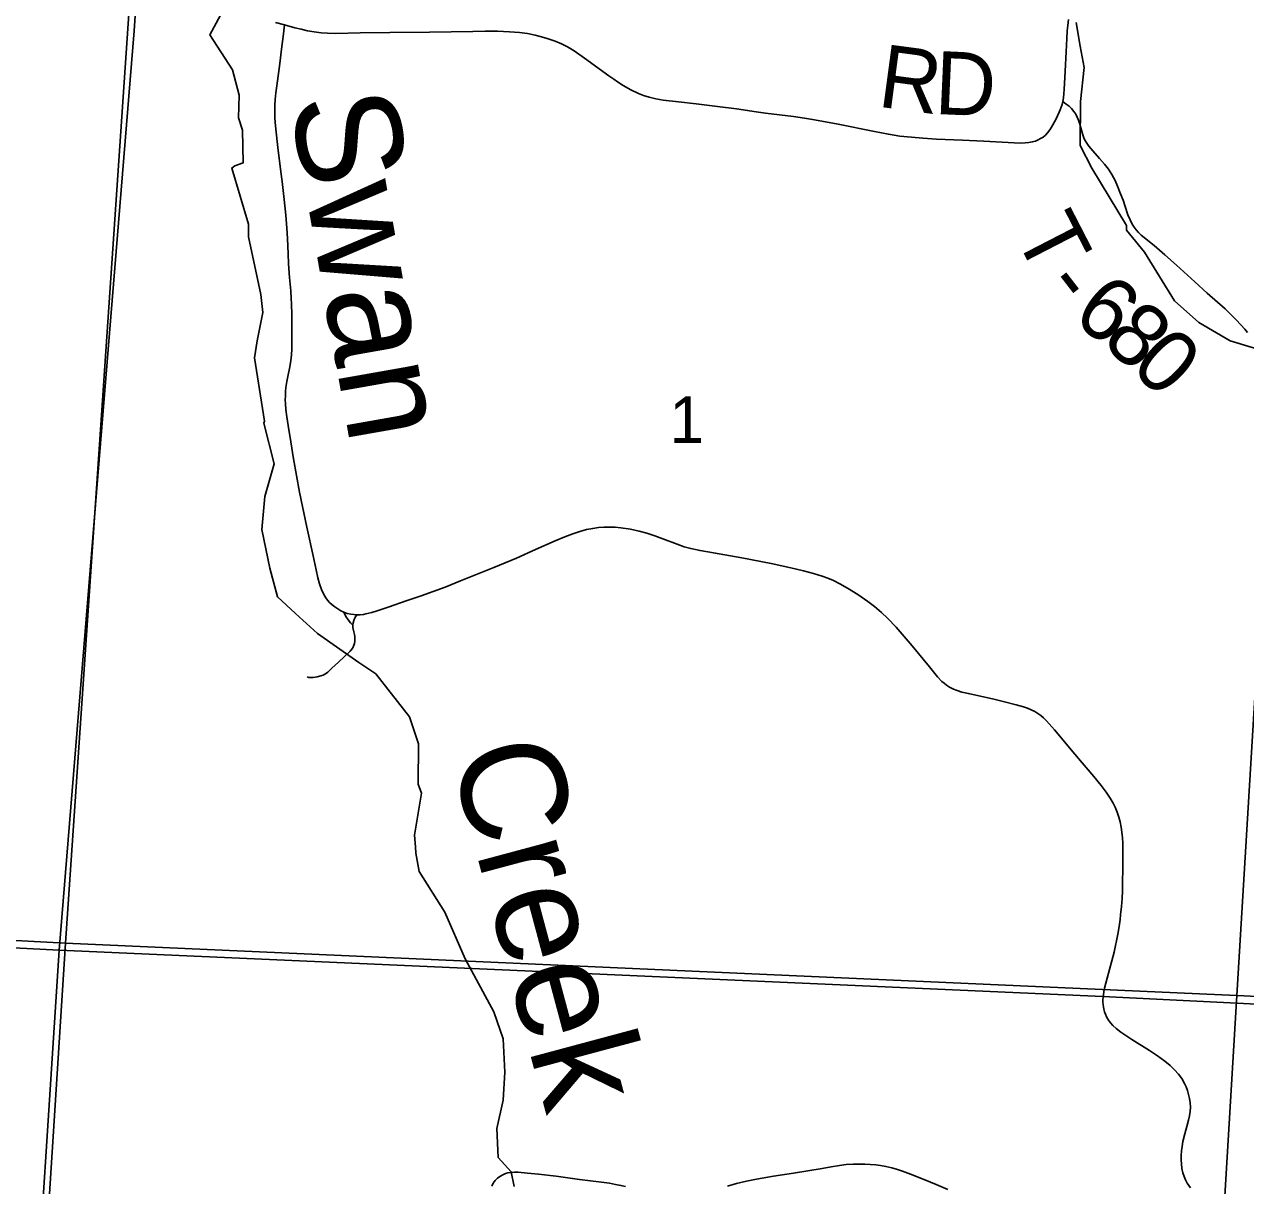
# Model space of a CAD drawing. Extents: x 396.2 to 468.4, y 232.6 to 279.1.
# Drawn here: x 420.393 to 421.493, y 270.053 to 271.098 of the extents above; entities that cross this region are included whole.
import ezdxf

# ---------------------------------------------------------------- set-up
doc = ezdxf.new("R2010")
doc.units = 0
for name, color, linetype in [('Default', 7, 'Continuous'), ('GM_X_County_Road', 7, 'Continuous'), ('GM_X_County_Road_Text', 7, 'Continuous'), ('GM_X_Minor_River', 7, 'Continuous'), ('GM_X_Minor_River_Text', 7, 'Continuous'), ('GM_X_Section', 7, 'Continuous'), ('GM_X_Section_Text', 7, 'Continuous'), ('GM_X_Township', 7, 'Continuous'), ('GM_X_Township_Road', 7, 'Continuous'), ('GM_X_Township_Road_Text', 7, 'Continuous')]:
    doc.layers.add(name, color=color, linetype=linetype)

msp = doc.modelspace()

# ---------------------------------------------------------------- linework, layer by layer
at = {"layer": 'Default'}
msp.add_lwpolyline([(420.3622, 269.2965), (420.3987, 269.8696), (420.4241, 270.2645), (419.658, 270.3039)], dxfattribs=at)
at = {"layer": 'GM_X_County_Road'}
for points in [[(420.6191, 271.1003), (420.6273, 271.098), (420.6365, 271.0955), (420.6423, 271.0941), (420.6479, 271.0928), (420.6541, 271.0917), (420.6603, 271.0909), (420.6661, 271.0906), (420.6736, 271.0904), (420.6953, 271.0908), (420.7221, 271.0913), (420.7578, 271.0916), (420.7969, 271.0922), (420.8081, 271.0923), (420.8191, 271.0923), (420.8301, 271.0919), (420.8391, 271.0911), (420.8462, 271.0902), (420.8533, 271.0888), (420.8589, 271.0874), (420.865, 271.0856), (420.8711, 271.0835), (420.8769, 271.081), (420.8824, 271.0783), (420.8883, 271.0747), (420.8975, 271.0682), (420.9197, 271.0523), (420.9242, 271.0491), (420.9273, 271.0469), (420.9326, 271.0435), (420.9395, 271.0397), (420.9462, 271.0364), (420.9508, 271.0346), (420.956, 271.0329), (420.962, 271.0314), (420.9686, 271.0303), (420.9822, 271.0287), (420.9982, 271.0271), (421.0175, 271.0247), (421.0346, 271.0225), (421.0524, 271.0198), (421.0608, 271.0186), (421.0859, 271.0156), (421.0958, 271.014), (421.1048, 271.0126), (421.1262, 271.0086), (421.1591, 271.0019), (421.1715, 270.9995), (421.1819, 270.9979), (421.1924, 270.9968), (421.2026, 270.996), (421.2148, 270.9951), (421.2382, 270.9941), (421.2574, 270.9933), (421.2848, 270.9918), (421.2902, 270.9916), (421.2949, 270.9918), (421.298, 270.9921), (421.3012, 270.9927), (421.304, 270.9934), (421.3065, 270.9945), (421.3087, 270.9956), (421.3111, 270.997), (421.313, 270.9987), (421.3149, 271.0008), (421.3169, 271.0034), (421.3185, 271.0059), (421.3223, 271.0128), (421.3254, 271.0194), (421.3263, 271.0216), (421.3272, 271.0241), (421.328, 271.0265), (421.3286, 271.0291), (421.3292, 271.0324), (421.3297, 271.0362), (421.33, 271.04), (421.3309, 271.0564), (421.3316, 271.0737), (421.3322, 271.0859), (421.3327, 271.0928), (421.3331, 271.0976), (421.3339, 271.1028)], [(421.3651, 270.2224), (421.3653, 270.2241), (421.3658, 270.2273), (421.3664, 270.2305), (421.3688, 270.2394), (421.3749, 270.2629), (421.3782, 270.2792), (421.3795, 270.2861), (421.3803, 270.2923), (421.3808, 270.2966), (421.3816, 270.304), (421.3821, 270.3113), (421.3825, 270.3181), (421.3826, 270.3251), (421.3828, 270.3387), (421.3828, 270.3537), (421.3827, 270.3611), (421.3825, 270.3659), (421.382, 270.3708), (421.3813, 270.3755), (421.3803, 270.3802), (421.3791, 270.3844), (421.3776, 270.3889), (421.3759, 270.3933), (421.374, 270.3971), (421.3714, 270.4015), (421.3678, 270.407), (421.3634, 270.413), (421.3567, 270.4211), (421.3498, 270.4292), (421.3461, 270.4334), (421.3362, 270.4452), (421.3306, 270.452), (421.3212, 270.4632), (421.3141, 270.4712), (421.3114, 270.4738), (421.3088, 270.476), (421.3062, 270.4779), (421.3035, 270.4796), (421.3003, 270.4812), (421.2969, 270.4825), (421.2932, 270.4838), (421.2868, 270.4856), (421.2751, 270.4886), (421.2667, 270.4906), (421.2436, 270.4957), (421.2377, 270.4971), (421.2336, 270.4984), (421.2301, 270.4997), (421.2265, 270.5015), (421.2238, 270.5033), (421.2218, 270.505), (421.2196, 270.5067), (421.2159, 270.5107), (421.2085, 270.5197), (421.193, 270.5387), (421.1784, 270.5555), (421.1707, 270.5637), (421.1653, 270.5688), (421.1591, 270.5741), (421.1531, 270.5787), (421.1439, 270.585), (421.1346, 270.5908), (421.1277, 270.5947), (421.122, 270.5976), (421.1168, 270.5998), (421.1118, 270.6016), (421.1041, 270.6039), (421.0951, 270.6063), (421.0835, 270.6091), (421.0659, 270.6128), (421.0394, 270.618), (421.014, 270.6224), (421.0018, 270.6246), (420.9934, 270.6264), (420.9874, 270.628), (420.981, 270.6302), (420.9681, 270.6351), (420.9609, 270.6377), (420.9538, 270.6401), (420.947, 270.642), (420.939, 270.6438), (420.9304, 270.6451), (420.9252, 270.6456), (420.9198, 270.6458), (420.9151, 270.6457), (420.9101, 270.6452), (420.905, 270.6445), (420.8993, 270.6434), (420.8933, 270.6418), (420.887, 270.6396), (420.8799, 270.6369), (420.8713, 270.6334), (420.8534, 270.6254), (420.8362, 270.6178), (420.816, 270.6094), (420.786, 270.5973), (420.7719, 270.5916), (420.7505, 270.5839), (420.7377, 270.5795), (420.7207, 270.5736), (420.7107, 270.5702), (420.706, 270.5688), (420.7006, 270.5675), (420.6983, 270.5671), (420.6953, 270.5667), (420.6923, 270.5667), (420.6896, 270.5669), (420.6871, 270.5673), (420.6838, 270.568), (420.6821, 270.5685), (420.6806, 270.5691), (420.678, 270.5703), (420.6753, 270.572), (420.6726, 270.5738), (420.6701, 270.5757), (420.6679, 270.5779), (420.6661, 270.5799), (420.6646, 270.5819), (420.6627, 270.585), (420.6606, 270.5894), (420.6588, 270.5945), (420.6574, 270.5999), (420.6557, 270.6071), (420.653, 270.6199), (420.6475, 270.6458), (420.6409, 270.6772), (420.6354, 270.7072), (420.6328, 270.7225), (420.6304, 270.7372), (420.6293, 270.7449), (420.6284, 270.7515), (420.628, 270.7566), (420.6279, 270.7603), (420.628, 270.764), (420.6281, 270.7677), (420.6285, 270.7715), (420.6293, 270.777), (420.6305, 270.783), (420.6316, 270.7885), (420.6328, 270.7955), (420.6334, 270.801), (420.6338, 270.806), (420.634, 270.8119), (420.634, 270.8188), (420.6339, 270.8275), (420.6338, 270.8368), (420.6335, 270.8467), (420.6332, 270.8517), (420.6328, 270.8585), (420.6318, 270.8706), (420.6307, 270.8827), (420.6305, 270.8919), (420.63, 270.9056), (420.6293, 270.9149), (420.6284, 270.9267), (420.627, 270.9409), (420.625, 270.957), (420.624, 270.9656), (420.6212, 270.9877), (420.6194, 271.0041), (420.6189, 271.0105), (420.6186, 271.0144), (420.6184, 271.0183), (420.6184, 271.0221), (420.6186, 271.0258), (420.6189, 271.0308), (420.6195, 271.0369), (420.6203, 271.0431), (420.6229, 271.0633), (420.6246, 271.0761), (420.6263, 271.0901), (420.6273, 271.098)], [(421.4438, 270.0507), (421.4408, 270.0549), (421.4392, 270.0577), (421.438, 270.0608), (421.4369, 270.0642), (421.4361, 270.0679), (421.4356, 270.0719), (421.4354, 270.0758), (421.4354, 270.0797), (421.4357, 270.0839), (421.4362, 270.0879), (421.437, 270.0922), (421.4388, 270.0991), (421.4406, 270.1058), (421.4421, 270.1114), (421.4429, 270.1154), (421.4435, 270.1194), (421.4438, 270.1233), (421.4435, 270.1272), (421.4429, 270.1311), (421.4421, 270.1347), (421.4411, 270.1381), (421.4399, 270.1415), (421.4385, 270.1446), (421.436, 270.149), (421.4329, 270.1531), (421.4295, 270.1568), (421.4254, 270.1607), (421.4206, 270.1647), (421.4141, 270.1696), (421.4068, 270.1744), (421.391, 270.1843), (421.3809, 270.1909), (421.3767, 270.1941), (421.3738, 270.1967), (421.3717, 270.1991), (421.37, 270.2016), (421.3682, 270.2047), (421.3671, 270.2071), (421.3664, 270.2092), (421.3657, 270.2114), (421.3653, 270.2135), (421.365, 270.2154), (421.3649, 270.2177), (421.3649, 270.2198), (421.3651, 270.2224)]]:
    msp.add_lwpolyline(points, dxfattribs=at)
at = {"layer": 'GM_X_Minor_River'}
for points in [[(420.5928, 271.1497), (420.5599, 271.0891), (420.5804, 271.0576), (420.5864, 271.0348), (420.5857, 271.0143), (420.5895, 271.0033), (420.5899, 270.9737), (420.5824, 270.971), (420.5797, 270.9691), (420.5949, 270.9185), (420.5949, 270.9071), (420.6059, 270.8551), (420.6078, 270.8391), (420.6026, 270.8136), (420.6003, 270.7981), (420.6091, 270.7411), (420.6087, 270.7392), (420.6178, 270.7027), (420.6095, 270.6734), (420.6069, 270.6434), (420.6141, 270.6088), (420.6209, 270.583), (420.6372, 270.5678), (420.6569, 270.55), (420.6943, 270.5238), (420.7095, 270.5136), (420.7398, 270.4749), (420.7481, 270.4506), (420.7478, 270.4141), (420.7508, 270.4061), (420.7444, 270.3681), (420.7452, 270.3578), (420.7455, 270.3521), (420.7486, 270.3354), (420.7717, 270.299), (420.7902, 270.2568), (420.816, 270.209), (420.8243, 270.1847), (420.8259, 270.1547), (420.8244, 270.1296), (420.8187, 270.1041), (420.8199, 270.0779), (420.8316, 270.065), (420.8343, 270.0517)], [(421.6646, 270.6998), (421.6555, 270.7184), (421.6407, 270.7385), (421.596, 270.7814), (421.5866, 270.7886), (421.5401, 270.7964), (421.5363, 270.7964), (421.4796, 270.8134), (421.4512, 270.8301), (421.4293, 270.8494), (421.4024, 270.8934), (421.3861, 270.9132), (421.3861, 270.9173), (421.355, 270.969), (421.3444, 270.9895), (421.3448, 271.029), (421.3481, 271.0598), (421.3443, 271.0788), (421.3408, 271.1003)]]:
    msp.add_lwpolyline(points, dxfattribs=at)
at = {"layer": 'GM_X_Section'}
for points in [[(419.4571, 271.3312), (420.4987, 271.28), (420.43, 270.2709), (419.3993, 270.3259)], [(420.4987, 271.28), (421.55, 271.2368), (421.5332, 270.9795), (421.5171, 270.7352), (421.5012, 270.4826), (421.4857, 270.2238), (420.43, 270.2709)], [(421.5012, 270.4826), (422.5417, 270.4294), (422.5263, 270.1736), (421.4857, 270.2238)], [(419.3993, 270.3259), (420.43, 270.2709), (420.3647, 269.2542), (419.3283, 269.3066)], [(420.43, 270.2709), (421.4857, 270.2238), (421.4251, 269.2153), (420.3647, 269.2542)], [(422.5263, 270.1736), (422.4695, 269.1674), (421.4251, 269.2153), (421.4857, 270.2238)]]:
    msp.add_lwpolyline(points, close=True, dxfattribs=at)
at = {"layer": 'GM_X_Township'}
for points in [[(420.561, 272.2781), (420.5108, 271.2751), (420.5106, 271.2749), (420.5098, 271.2741), (420.5085, 271.2723), (420.5071, 271.27), (420.5059, 271.2671), (420.5052, 271.2647), (420.5047, 271.2622), (420.5041, 271.2574), (420.5036, 271.2529), (420.5019, 271.2319), (420.5, 271.216), (420.4982, 271.2013), (420.4963, 271.1846), (420.4953, 271.1737), (420.4944, 271.1626), (420.4937, 271.1508), (420.4929, 271.1338), (420.4931, 271.1193), (420.4931, 271.1152), (420.4917, 271.0928), (420.4241, 270.2645), (419.658, 270.3039)], [(422.6577, 270.1588), (421.3649, 270.2229), (420.4241, 270.2645), (420.4917, 271.0928), (420.4931, 271.1152)], [(420.3622, 269.2965), (420.3987, 269.8696), (420.4241, 270.2645), (421.3649, 270.2229), (422.6577, 270.1588), (423.0436, 270.139), (424.2331, 270.0801), (424.2908, 270.077), (424.2968, 270.0282), (424.33, 269.753), (424.3603, 269.6704), (424.3603, 269.6049), (424.3686, 269.504), (424.4037, 269.4195), (424.4487, 269.2922), (424.4986, 269.2054), (424.5598, 269.0842)]]:
    msp.add_lwpolyline(points, dxfattribs=at)
at = {"layer": 'GM_X_Township_Road'}
for points in [[(421.3286, 271.0291), (421.3318, 271.0268), (421.3343, 271.0248), (421.3365, 271.0227), (421.3388, 271.0201), (421.3405, 271.0176), (421.3418, 271.015), (421.343, 271.0121), (421.3442, 271.0085), (421.3456, 271.0031), (421.3468, 270.9989), (421.3481, 270.9955), (421.3498, 270.9923), (421.3522, 270.9888), (421.3557, 270.9845), (421.3618, 270.9777), (421.3663, 270.9725), (421.3699, 270.968), (421.3715, 270.9657), (421.3729, 270.9633), (421.3758, 270.958), (421.378, 270.9529), (421.3808, 270.9458), (421.383, 270.9401), (421.3849, 270.9346), (421.3874, 270.9269), (421.3893, 270.9224), (421.3913, 270.9186), (421.393, 270.916), (421.3949, 270.9134), (421.397, 270.9111), (421.3994, 270.9087), (421.411, 270.8993), (421.4207, 270.8908), (421.4311, 270.8816), (421.4476, 270.8666), (421.4589, 270.8563), (421.4749, 270.8422), (421.4807, 270.8366), (421.4851, 270.8324), (421.4893, 270.8278), (421.4929, 270.8239), (421.4953, 270.821)], [(420.6476, 270.5107), (420.6493, 270.5103), (420.6511, 270.5102), (420.653, 270.5103), (420.6566, 270.5109), (420.66, 270.5117), (420.662, 270.5124), (420.6637, 270.5132), (420.6652, 270.5142), (420.6664, 270.5151), (420.67, 270.5185), (420.6758, 270.524), (420.6863, 270.5341), (420.6879, 270.5359), (420.689, 270.5376), (420.6898, 270.5393), (420.6902, 270.541), (420.6905, 270.5429), (420.6907, 270.5448), (420.6906, 270.547), (420.6903, 270.5491), (420.6898, 270.5515), (420.6889, 270.5554), (420.6887, 270.5573), (420.6891, 270.5596), (420.6897, 270.5617), (420.6907, 270.5639), (420.6923, 270.5667)], [(420.6887, 270.5573), (420.6867, 270.5594), (420.6847, 270.5621), (420.6826, 270.5651), (420.6806, 270.5691)], [(421.0265, 270.0521), (421.0347, 270.0545), (421.0437, 270.0566), (421.0527, 270.0584), (421.068, 270.061), (421.0861, 270.0639), (421.1119, 270.068), (421.1198, 270.0694), (421.1275, 270.0707), (421.1335, 270.0715), (421.1397, 270.0718), (421.145, 270.072), (421.1503, 270.0719), (421.1552, 270.0717), (421.1602, 270.0714), (421.1644, 270.0708), (421.1693, 270.0699), (421.1747, 270.0687), (421.1798, 270.0672), (421.1843, 270.0657), (421.1915, 270.063), (421.2045, 270.0578), (421.2147, 270.0535), (421.2251, 270.0491)], [(420.814, 270.0521), (420.8154, 270.0548), (420.8171, 270.0572), (420.8193, 270.0594), (420.8213, 270.0609), (420.824, 270.0624), (420.8264, 270.0634), (420.8286, 270.0641), (420.831, 270.0645), (420.8345, 270.0648), (420.8379, 270.0646), (420.8464, 270.0639), (420.8563, 270.0629), (420.8721, 270.0611), (420.8931, 270.0582), (420.9128, 270.0558), (420.9202, 270.0547), (420.9255, 270.0537), (420.9304, 270.0527), (420.9346, 270.0518)]]:
    msp.add_lwpolyline(points, dxfattribs=at)

# ---------------------------------------------------------------- texts
at = {"layer": 'GM_X_County_Road_Text'}
for s, rotation, p in [('R', 352.3865, (421.1608, 271.0246)), ('D', 357.4753, (421.2125, 271.0179))]:
    msp.add_text(s, height=0.0568, rotation=rotation, dxfattribs=at).set_placement(p)
at = {"layer": 'GM_X_Minor_River_Text'}
for s, height, rotation, p in [('Swan', 0.09471, 280.0039, (420.6317, 271.0305)), ('Creek', 0.0947, 285.0007, (420.776, 270.4418))]:
    msp.add_text(s, height=height, rotation=rotation, dxfattribs=at).set_placement(p)
at = {"layer": 'GM_X_Section_Text'}
msp.add_text('1', height=0.0419, rotation=0, dxfattribs=at).set_placement((420.9742, 270.7215))
at = {"layer": 'GM_X_Township_Road_Text'}
for s, rotation, p in [('T', 297.2569, (421.2844, 270.9097)), ('-', 307.6766, (421.3099, 270.8624)), ('6', 322.5593, (421.3355, 270.8326)), ('8', 317.831, (421.3624, 270.8121)), ('0', 316.5439, (421.3881, 270.7889))]:
    msp.add_text(s, height=0.0568, rotation=rotation, dxfattribs=at).set_placement(p)

doc.saveas('drawing.dxf')
